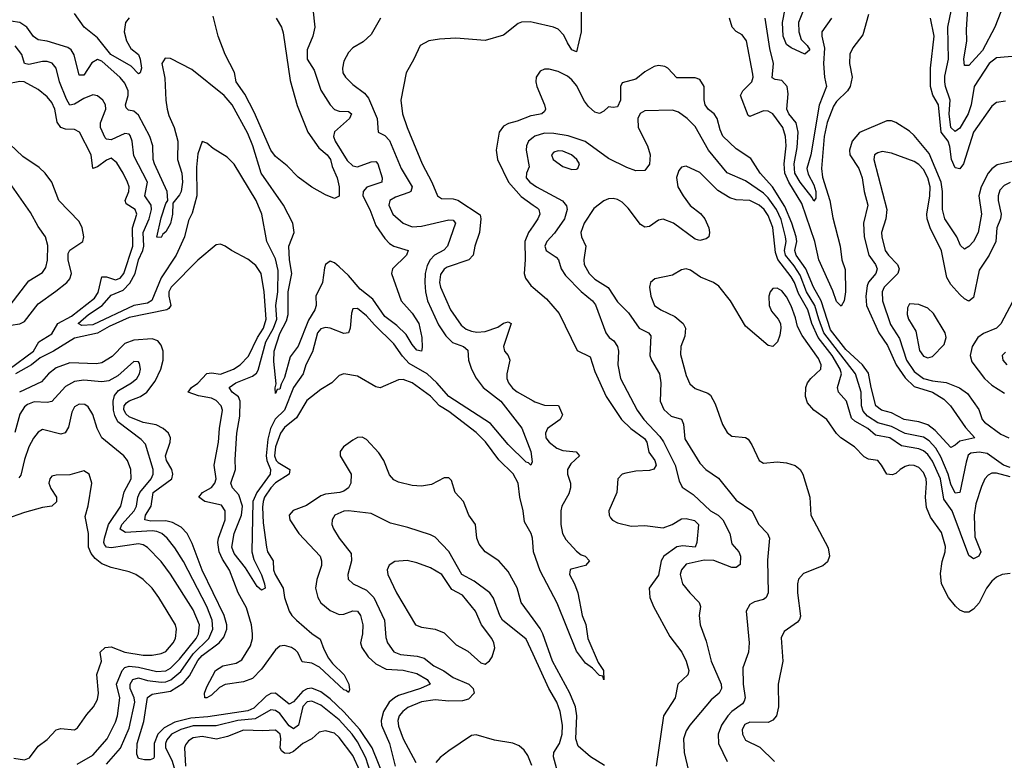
# Model space of a CAD drawing. Header units: inches. Extents: x 1603819 to 1745079, y 385938 to 533966.
# Tile 394 of 561: x 1707750 to 1712065, y 444016 to 447263. Entities that reach past the tile are written whole.
import ezdxf

# ---------------------------------------------------------------- set-up
doc = ezdxf.new("R2010")
doc.units = ezdxf.units.IN
doc.header["$MEASUREMENT"] = 0
doc.layers.add('B7404', color=7, linetype='Continuous')
doc.layers.add('B7414', color=7, linetype='Continuous')

msp = doc.modelspace()

# ---------------------------------------------------------------- linework, layer by layer
at = {"layer": 'B7404', "color": 5}
for points, elevation in [([(1709034.7, 447310), (1709043.7, 447230), (1709034.6, 447190), (1709009.1, 447130), (1709009.5, 447090), (1709040.7, 447040.7), (1709070, 446953.6), (1709110, 446889.2), (1709130, 446869.5), (1709150, 446862.2), (1709190, 446860.2), (1709203.9, 446850), (1709195, 446830), (1709129.7, 446770.3), (1709125.4, 446750), (1709132.5, 446730), (1709185.2, 446645.2), (1709210, 446622.2), (1709230, 446618.2), (1709290, 446639.6), (1709310, 446640.6), (1709318.8, 446630), (1709338.3, 446570), (1709336.9, 446550), (1709271.2, 446528.8), (1709254.7, 446510), (1709252.8, 446490), (1709283.8, 446430), (1709310, 446361), (1709350, 446303.1), (1709370, 446282.1), (1709390, 446269.1), (1709452.4, 446250), (1709444.5, 446230), (1709383.6, 446170), (1709379.6, 446150), (1709421.9, 446030), (1709470, 445976.6), (1709498.4, 445930), (1709512.7, 445870), (1709514, 445826), (1709510.3, 445810), (1709490, 445814), (1709470, 445838), (1709443.1, 445883.1), (1709402.2, 445922.2), (1709350, 445961.8), (1709297.9, 446037.9), (1709241.6, 446081.6), (1709190, 446141.3), (1709150, 446179.6), (1709130, 446196.1), (1709110, 446203.5), (1709090.1, 446189.9), (1709085.2, 446174.8), (1709076.5, 446110), (1709047.8, 446050), (1709049.6, 446010), (1709043.6, 445990), (1709014.9, 445945.1), (1708970, 445830.8), (1708935, 445785), (1708910, 445693.6), (1708895, 445665), (1708890, 445643), (1708878, 445642), (1708870, 445624), (1708868.9, 445648.9), (1708873.6, 445666.4), (1708864, 445764), (1708865.5, 445810), (1708890, 445886.6), (1708918.3, 445941.7), (1708925.9, 445970), (1708926.9, 446070), (1708941.7, 446150), (1708931.8, 446210), (1708928.7, 446270), (1708952.3, 446330), (1708946.7, 446370), (1708906.4, 446450), (1708808.2, 446590), (1708771.5, 446710), (1708750, 446763.2), (1708680.5, 446890), (1708646.3, 446930), (1708504.5, 447044.5), (1708410, 447092.5), (1708386.7, 447093.3), (1708372.2, 447070), (1708386.2, 447006.2), (1708389.5, 446910), (1708396.1, 446870), (1708402.5, 446842.5), (1708426, 446790), (1708442.1, 446730), (1708441.9, 446650), (1708459.8, 446590), (1708462.7, 446550), (1708457, 446510), (1708450, 446494.2), (1708421.4, 446458.6), (1708419, 446410), (1708410, 446369.7), (1708390, 446332.8), (1708377.6, 446322.4), (1708370, 446307.1), (1708350, 446308.7), (1708370, 446394.3), (1708390, 446457), (1708399.2, 446470), (1708395.3, 446510), (1708339.9, 446630), (1708335.1, 446650), (1708332.7, 446710), (1708319.7, 446750), (1708270, 446843.9), (1708250, 446861), (1708226.4, 446866.4), (1708215.8, 446875.8), (1708213.1, 446890), (1708224.9, 446930), (1708225.3, 446950), (1708210, 446984.2), (1708190, 447009.3), (1708110, 447080.1), (1708090, 447087.4), (1708066.3, 447073.7), (1708030, 447019.8), (1708010, 447019.7), (1707988.4, 447108.4), (1707974.5, 447130), (1707960.6, 447140.6), (1707870, 447168.2), (1707830, 447174.7), (1707810, 447188.6), (1707780.6, 447230), (1707750, 447250.9), (1707710, 447256.5)], 340), ([(1708229.5, 447270.5), (1708212.8, 447250), (1708207.9, 447210), (1708217, 447170), (1708236.7, 447136.7), (1708270.1, 447110), (1708277.8, 447090), (1708283.1, 447050), (1708277.3, 447030), (1708270, 447025.6), (1708238.8, 447058.8), (1708149, 447110), (1708090, 447183.5), (1708032.2, 447230), (1707989.8, 447289.8)], 320), ([(1709330.9, 447269.1), (1709290, 447197.6), (1709254.8, 447165.2), (1709210, 447138.7), (1709190, 447119.5), (1709170, 447081.2), (1709164.2, 447050), (1709166.4, 447030), (1709177.8, 447010), (1709210, 446979), (1709260.7, 446940.7), (1709278.1, 446918.1), (1709316.6, 446830), (1709320.4, 446770), (1709350, 446755), (1709370, 446732.8), (1709421.8, 446610), (1709469.6, 446530), (1709463.2, 446510), (1709455.4, 446504.6), (1709396.1, 446483.9), (1709371.6, 446470), (1709366.8, 446450), (1709384.4, 446410), (1709430, 446370.8), (1709470, 446354.2), (1709510, 446357.9), (1709630, 446385.8), (1709650, 446383.2), (1709659.1, 446370), (1709624.7, 446270), (1709608, 446252), (1709567.5, 446230), (1709549.1, 446210), (1709535.2, 446184.8), (1709526.7, 446150), (1709524.7, 446110), (1709527.4, 446070), (1709536.5, 446030), (1709584.5, 445924.5), (1709616.5, 445876.5), (1709646.9, 445846.9), (1709695.3, 445830), (1709713.4, 445813.4), (1709716.4, 445770), (1709730, 445730.3), (1709750, 445691.7), (1709780.2, 445650), (1709858.6, 445590), (1709950, 445472), (1709989.2, 445370), (1709995.9, 445324.1), (1709990, 445309.6), (1709980.1, 445320.1), (1709970, 445323.1), (1709890, 445400.2), (1709812.8, 445492.8), (1709630.4, 445610), (1709578, 445670), (1709535.6, 445710), (1709455.9, 445755.9), (1709427.5, 445787.5), (1709390, 445841.7), (1709304.4, 445924.4), (1709270, 445963.7), (1709230, 445995.8), (1709210, 445994.5), (1709203.4, 445976.6), (1709198.2, 445910), (1709190, 445889.7), (1709170, 445886.5), (1709110.8, 445910.8), (1709090, 445913.2), (1709070, 445906.6), (1709054.7, 445890), (1709033.3, 445806.7), (1709003.9, 445750), (1708992.5, 445710), (1708949.3, 445650.7), (1708910, 445550.8), (1708868.8, 445511.2), (1708849.2, 445470.8), (1708836.9, 445423.1), (1708829.4, 445350), (1708832.2, 445330), (1708848.5, 445290), (1708847.3, 445270), (1708788.7, 445190), (1708771.9, 445150), (1708767.2, 444930), (1708775.6, 444895.6), (1708810, 444828.2), (1708823.1, 444790), (1708824.7, 444770), (1708810, 444761.2), (1708790, 444777), (1708738.8, 444858.8), (1708690, 444922.2), (1708679.6, 444950), (1708689.4, 445009.4), (1708721.8, 445090), (1708726.5, 445130), (1708710, 445179.4), (1708682.5, 445210), (1708675.3, 445230), (1708695.8, 445290), (1708693.7, 445333.7), (1708701.1, 445450), (1708715, 445525), (1708716.3, 445590), (1708708.9, 445608.9), (1708680.3, 445630), (1708668, 445650), (1708696.2, 445670), (1708770, 445699.4), (1708787, 445713), (1708794.3, 445725.7), (1708828.4, 445850), (1708861.2, 445910), (1708876, 445950), (1708872.5, 446010), (1708881.1, 446070), (1708882.6, 446162.6), (1708870, 446214.6), (1708833.1, 446290), (1708810.6, 446410), (1708785.4, 446470), (1708690, 446628.7), (1708659.4, 446659.4), (1708597.4, 446697.4), (1708570, 446721.2), (1708550, 446728.7), (1708530, 446674), (1708524.6, 446615.4), (1708526.1, 446490), (1708505, 446415), (1708490, 446382), (1708472.2, 446310), (1708435.5, 446230), (1708369.2, 446130.8), (1708328.9, 446031.1), (1708310, 446019.7), (1708250, 446009.2), (1708070, 445924.8), (1708021.5, 445921.5), (1708005.6, 445930), (1708050.8, 445970), (1708110.4, 446009.6), (1708150, 446055), (1708202.7, 446077.3), (1708233, 446107), (1708255.4, 446150), (1708270.7, 446210), (1708288.9, 446251.1), (1708293.1, 446270), (1708290.5, 446330), (1708317.5, 446390), (1708327.9, 446430), (1708325.2, 446450), (1708298.6, 446490), (1708309.5, 446550), (1708250, 446666.4), (1708242, 446730), (1708234.2, 446754.2), (1708230, 446760.2), (1708210, 446763.6), (1708150, 446736.4), (1708130, 446738.8), (1708124.1, 446744.1), (1708104.1, 446790), (1708104.4, 446810), (1708126.6, 446870), (1708125, 446890), (1708114.2, 446910), (1708090, 446928.9), (1708070, 446933), (1708030, 446917.8), (1707990, 446892.7), (1707970, 446887.8), (1707954, 446914), (1707923.4, 446990), (1707909.9, 447049.9), (1707891.8, 447071.8), (1707870, 447079.7), (1707850, 447079.9), (1707790, 447066.5), (1707770.5, 447070.5), (1707758.3, 447110), (1707730, 447148.4)], 360), ([(1708874.2, 447270), (1708896.3, 447230), (1708904.7, 447204.7), (1708935.3, 446995.3), (1708966, 446886), (1709013, 446770), (1709060.1, 446700.1), (1709097.8, 446670), (1709112.1, 446650), (1709118.4, 446618.4), (1709140.7, 446570), (1709150.2, 446530), (1709150, 446489), (1709130, 446479.3), (1709090, 446495.1), (1709030, 446528), (1708970, 446571.6), (1708921.4, 446621.4), (1708870, 446663.1), (1708850, 446690.9), (1708777.6, 446857.6), (1708736.4, 446936.4), (1708697.9, 446990), (1708690.9, 447030.9), (1708649.9, 447110), (1708620.1, 447190), (1708597.4, 447277.4)], 320), ([(1710000, 447249.9), (1709987.3, 447252.7), (1709948.3, 447251.7), (1709933.7, 447246.3), (1709870, 447194.8), (1709790, 447171.5), (1709661.5, 447181.5), (1709590, 447177.8), (1709542.8, 447170), (1709504.6, 447150), (1709477.1, 447090), (1709442.7, 447030), (1709420.2, 446910), (1709427.7, 446850), (1709447.5, 446790), (1709514.1, 446630), (1709556.1, 446550), (1709580.7, 446490), (1709598, 446478), (1709650, 446477), (1709670, 446471.4), (1709767.2, 446407.2), (1709770.8, 446390), (1709765.3, 446330), (1709743.9, 446270), (1709737.1, 446230), (1709718, 446210), (1709622.8, 446177.2), (1709610, 446169.4), (1709594, 446146), (1709589.1, 446110), (1709593.5, 446090), (1709637.6, 445990), (1709683.7, 445923.7), (1709706.1, 445906.1), (1709730, 445896.6), (1709752.8, 445892.8), (1709790, 445895.5), (1709844.9, 445915.1), (1709870, 445931.6), (1709890, 445938.6), (1709904, 445930), (1709870.2, 445830), (1709874.7, 445810), (1709890.2, 445790), (1709898, 445770), (1709884.9, 445710), (1709885.1, 445690), (1709891.8, 445670), (1709910, 445647.3), (1709930, 445631.3), (1710000, 445591.9)], 380), ([(1707703.7, 445730), (1707810.5, 445809.5), (1707833.1, 445850), (1707890, 445884.9), (1707917.1, 445930), (1707976.6, 445963.4), (1708077.7, 446042.3), (1708093.1, 446066.9), (1708110, 446134.6), (1708130, 446135.8), (1708170, 446121.9), (1708190, 446129.7), (1708205.6, 446150), (1708245.6, 446270), (1708244, 446350), (1708262.6, 446410), (1708255.5, 446430), (1708215.5, 446455.5), (1708211.4, 446470), (1708227.9, 446510), (1708228.9, 446530), (1708221.4, 446550), (1708203.2, 446590), (1708175.2, 446635.2), (1708150, 446655.2), (1708130, 446647), (1708090, 446617.4), (1708069.5, 446609.5), (1708062.5, 446670), (1708011.9, 446770), (1707990, 446781.2), (1707950, 446782.5), (1707929.9, 446790), (1707913.7, 446813.7), (1707902.9, 446870), (1707890, 446899.4), (1707870, 446923.9), (1707830, 446956.8), (1707769.3, 446990), (1707750, 446991.8), (1707690, 446979.3)], 380), ([(1710000, 446842.5), (1709990, 446840.5), (1709930, 446817.3), (1709892.2, 446807.8), (1709870, 446795.6), (1709851.3, 446770), (1709837.3, 446690), (1709844.1, 446650), (1709892.3, 446550), (1709947, 446487), (1710000, 446449.6)], 420), ([(1707710, 445923.3), (1707750.2, 445929.8), (1707770, 445940.1), (1707830, 446016.8), (1707908.3, 446071.7), (1707956.3, 446110), (1707970, 446126.3), (1707977.1, 446150), (1707962.2, 446210), (1707962.7, 446237.3), (1707970, 446251.5), (1708025.8, 446290), (1708031.3, 446310), (1708023.7, 446350), (1708010, 446378.3), (1707921.1, 446470), (1707890.6, 446550), (1707861.1, 446590), (1707834.3, 446614.3), (1707763, 446663), (1707618.4, 446798.4)], 420), ([(1710000, 446746.3), (1709979.5, 446730), (1709970.6, 446710), (1709969.6, 446690), (1709981.8, 446618.2), (1709970.2, 446590), (1709968.7, 446570), (1709985.8, 446550), (1710000, 446540.3)], 440), ([(1707708.3, 446011.7), (1707790, 446117.7), (1707850, 446154.4), (1707863.9, 446176.1), (1707871.4, 446208.6), (1707873.1, 446273.1), (1707862.6, 446310), (1707830, 446355.3), (1707796.8, 446416.8), (1707714.4, 446534.4)], 440), ([(1710000, 446359.2), (1709980.1, 446330), (1709963.8, 446290), (1709965.5, 446210), (1709960.9, 446150), (1709966.2, 446130), (1709990, 446096.9), (1710000, 446088.3)], 420), ([(1710000, 444951.9), (1709997.2, 444990), (1709991.7, 445010), (1709961.7, 445061.7), (1709956.2, 445110), (1709941.2, 445170), (1709934.6, 445230), (1709912.1, 445272.1), (1709850, 445333.1), (1709791.7, 445411.7), (1709750, 445453.2), (1709630, 445544.6), (1709589.7, 445569.7), (1709550, 445612.5), (1709470, 445670.5), (1709430, 445685.2), (1709410, 445683.7), (1709330, 445649), (1709310, 445652.7), (1709230, 445700.2), (1709170.2, 445709.8), (1709150, 445703), (1709118, 445670), (1709070, 445640.7), (1709007.3, 445592.7), (1708963.2, 445516.8), (1708910, 445475.3), (1708892.9, 445450), (1708871.3, 445390), (1708866.8, 445350), (1708873.2, 445330), (1708881.9, 445321.9), (1708933.1, 445290), (1708930.1, 445270), (1708870, 445231.7), (1708850, 445209.6), (1708822.9, 445170), (1708816, 445150), (1708814.4, 445125.6), (1708816.6, 445056.6), (1708830.6, 444950), (1708836.2, 444930), (1708860.5, 444890), (1708861.9, 444850), (1708868.6, 444830), (1708904.5, 444770), (1708910.4, 444730), (1708931.2, 444670), (1708941.9, 444650), (1708963, 444630), (1709030, 444571.7), (1709066.9, 444546.9), (1709082.9, 444502.9), (1709103.6, 444463.6), (1709120.6, 444440.6), (1709171.4, 444390), (1709191.4, 444350), (1709195.5, 444324.5), (1709190, 444312.2), (1709181.1, 444321.1), (1709170, 444324.1), (1709063.4, 444423.4), (1709030, 444441.8), (1708988, 444448), (1708968.5, 444488.5), (1708958.8, 444498.8), (1708941.1, 444510), (1708910, 444518.7), (1708890, 444515.8), (1708870, 444499.6), (1708810, 444414.5), (1708770, 444374.3), (1708730, 444359.4), (1708650, 444347.9), (1708624.7, 444335.3), (1708590, 444301.1), (1708570, 444289.2), (1708561.2, 444290), (1708560.2, 444310), (1708570, 444338.4), (1708608.2, 444410), (1708639.8, 444430), (1708697.9, 444442.1), (1708723.3, 444456.7), (1708761.8, 444518.2), (1708770, 444550), (1708770, 444570), (1708764.9, 444610), (1708743.8, 444683.8), (1708707.2, 444750), (1708669.5, 444849.5), (1708637.9, 444897.9), (1708623.5, 444930), (1708617.9, 444970), (1708620.4, 444990), (1708649.9, 445070), (1708649.9, 445110), (1708633.5, 445133.5), (1708561.6, 445150), (1708534.6, 445170), (1708550.7, 445190), (1708590, 445211.4), (1708604.7, 445230), (1708610.6, 445250), (1708601.8, 445310), (1708620.6, 445410), (1708625.2, 445470), (1708638.8, 445550), (1708632.2, 445570), (1708610, 445593.7), (1708590, 445603.4), (1708533.5, 445613.5), (1708488.6, 445630), (1708502.4, 445650), (1708530, 445669.6), (1708570, 445711.3), (1708590, 445714.4), (1708630, 445708.8), (1708687.2, 445730), (1708715.5, 445750), (1708751.9, 445788.1), (1708792, 445870), (1708818.2, 445910), (1708830.5, 445950), (1708821.4, 446070), (1708808, 446150), (1708784.6, 446184.6), (1708750, 446213.1), (1708678.3, 446250), (1708650, 446269.8), (1708630, 446278), (1708610, 446275.1), (1708530, 446208.6), (1708413.4, 446090), (1708403.8, 446070), (1708402.8, 446050), (1708411.4, 446010), (1708403.7, 445996.3), (1708394, 445990), (1708230, 445956.5), (1708142.2, 445917.8), (1708090, 445887.6), (1707990, 445866.5), (1707898.1, 445810), (1707840, 445780), (1707800.8, 445750), (1707731.3, 445710)], 380), ([(1709350, 443933.5), (1709294, 444070), (1709240.6, 444150), (1709170, 444228.7), (1709110, 444285.5), (1709070, 444315.6), (1709030, 444332), (1709010, 444329.2), (1708990, 444318.4), (1708950, 444272.3), (1708930, 444262), (1708870, 444309.9), (1708850, 444309.2), (1708830, 444297.4), (1708776.3, 444243.7), (1708750, 444232.1), (1708573.8, 444206.2), (1708499.3, 444200.7), (1708430, 444182.9), (1708382.4, 444157.6), (1708355.4, 444130), (1708338.3, 444090), (1708339.5, 444030), (1708336.2, 444023.8), (1708322, 444018), (1708297, 444017), (1708270, 444023.7), (1708262.7, 444042.7), (1708263.7, 444090), (1708293.7, 444186.3), (1708310, 444291.1), (1708330, 444306.1), (1708410, 444318.2), (1708466.2, 444353.8), (1708493.5, 444386.5), (1708530, 444452.7), (1708550, 444475.3), (1708623.2, 444530), (1708644.7, 444555.3), (1708657.8, 444590), (1708657.6, 444610), (1708645.8, 444650), (1708549.8, 444849.8), (1708505.9, 444965.9), (1708482.9, 445010), (1708457.4, 445037.4), (1708418.9, 445058.9), (1708390, 445065.3), (1708323.7, 445063.7), (1708298.4, 445070), (1708300.5, 445090), (1708326.2, 445130), (1708334.6, 445190), (1708416.2, 445250), (1708421, 445270), (1708415.8, 445290), (1708393.6, 445330), (1708388.3, 445350), (1708409.4, 445410), (1708409.9, 445430), (1708401.5, 445450), (1708378.9, 445470), (1708347, 445487), (1708290, 445496.1), (1708230, 445522), (1708214.5, 445534.5), (1708206.1, 445553.9), (1708207.8, 445570), (1708217.7, 445582.3), (1708230, 445591.8), (1708278.9, 445610), (1708307.4, 445630), (1708342.7, 445677.3), (1708368.6, 445730), (1708378.9, 445770), (1708378.8, 445810), (1708370, 445836.1), (1708354.3, 445854.3), (1708330, 445864.1), (1708250, 445857.3), (1708210, 445842.3), (1708154.4, 445785.6), (1708110, 445758.4), (1708086, 445754), (1707970, 445758.2), (1707910, 445735.9), (1707875.1, 445710), (1707845.8, 445674.2), (1707748.1, 445630)], 420), ([(1708130, 443998), (1708191, 444069), (1708230, 444155.9), (1708253.8, 444270), (1708251, 444290), (1708233.5, 444330), (1708234.1, 444350), (1708245.3, 444370), (1708270, 444377.6), (1708310, 444365.3), (1708370, 444358.6), (1708390, 444359.6), (1708411.7, 444368.3), (1708455.2, 444404.8), (1708510, 444482.6), (1708579.1, 444550), (1708596.6, 444590), (1708593.7, 444630), (1708570, 444690.5), (1708467.1, 444887.1), (1708430, 444947), (1708396, 444990), (1708373.1, 445010), (1708350, 445018.9), (1708330, 445021.8), (1708213.8, 445013.8), (1708189.6, 445029.6), (1708197.3, 445050), (1708250.9, 445110), (1708261.4, 445130), (1708266.9, 445170), (1708275.7, 445190), (1708325.8, 445250), (1708335.2, 445270), (1708334.8, 445290), (1708301.2, 445401.2), (1708281.9, 445421.9), (1708180.1, 445500.1), (1708166.7, 445526.7), (1708161.4, 445550), (1708159.2, 445590), (1708165.1, 445614.9), (1708182.4, 445637.6), (1708240.3, 445670), (1708262.6, 445690), (1708274.1, 445710), (1708278.4, 445730), (1708274.7, 445754.7), (1708270, 445762), (1708250, 445763.5), (1708179.1, 445700.9), (1708140.2, 445679.8), (1708110, 445674.9), (1708030, 445681.7), (1707990, 445676), (1707950, 445654.2), (1707890, 445588.7), (1707870, 445584.3), (1707813.3, 445586.7), (1707784.4, 445575.6), (1707770, 445564.7), (1707750, 445533.6), (1707727.7, 445452.3)], 440), ([(1708001.4, 443998.6), (1708070, 444037.6), (1708132.9, 444110), (1708170, 444182.4), (1708178.2, 444210), (1708188.7, 444290), (1708173.3, 444350), (1708199.2, 444410), (1708210, 444421.8), (1708230, 444427.7), (1708270, 444424), (1708350, 444404.4), (1708390, 444408.3), (1708410, 444419.3), (1708450, 444459), (1708522.5, 444550), (1708533.9, 444570), (1708537.7, 444610), (1708510, 444675.2), (1708410, 444832.3), (1708370, 444886.8), (1708310, 444949.2), (1708290, 444960.4), (1708270, 444964), (1708150, 444947.6), (1708130, 444949.6), (1708121.3, 444961.3), (1708117.7, 444970), (1708121.3, 444990), (1708139.2, 445050), (1708192.3, 445130), (1708207.7, 445192.3), (1708237.5, 445250), (1708237.2, 445290), (1708222.2, 445330), (1708205.7, 445350), (1708109.3, 445430), (1708088.7, 445470), (1708070, 445531.1), (1708050, 445565.3), (1708034.9, 445574.9), (1708010, 445576.5), (1707990, 445565.3), (1707978.2, 445541.8), (1707963.7, 445476.3), (1707948.2, 445451.8), (1707930, 445445.6), (1707850, 445465.3), (1707830, 445454.2), (1707810, 445428.6), (1707790, 445389.8), (1707770, 445334), (1707754.3, 445265.7), (1707746.3, 445253.7)], 460), ([(1710000, 444635.6), (1709947.7, 444707.7), (1709930, 444771.9), (1709890, 444843.7), (1709850, 444889.8), (1709790, 444929.8), (1709763, 444963), (1709753.2, 444990), (1709746.6, 445050), (1709718.2, 445090), (1709694, 445150), (1709658.5, 445190), (1709642.3, 445242.3), (1709630, 445254), (1709610, 445254.2), (1709554.5, 445225.5), (1709510, 445217.8), (1709470, 445220.7), (1709410, 445235.6), (1709390, 445245.1), (1709370, 445266.9), (1709345.6, 445330), (1709323.7, 445363.7), (1709270, 445422.8), (1709250, 445432.4), (1709230, 445430.6), (1709210, 445419.8), (1709169, 445390), (1709154.4, 445370), (1709154, 445350), (1709203, 445270), (1709201.2, 445230), (1709190.1, 445209.9), (1709170, 445195.6), (1709152.2, 445190), (1709090, 445181.8), (1709070, 445174.7), (1709006.7, 445133.3), (1708948.6, 445111.4), (1708931, 445090), (1708934, 445070), (1708972.4, 445010), (1709066.1, 444910), (1709072.2, 444890), (1709072.2, 444870), (1709051.7, 444808.3), (1709046.7, 444770), (1709056.5, 444730), (1709070, 444705.8), (1709110, 444673), (1709150, 444655.5), (1709170, 444655.9), (1709210, 444670.6), (1709230, 444669.4), (1709242.9, 444650), (1709253, 444610), (1709252.4, 444570), (1709242.9, 444530), (1709249.5, 444510), (1709276.8, 444470), (1709310, 444438.7), (1709355.6, 444415.6), (1709430, 444410.4), (1709490, 444396.6), (1709535.1, 444370), (1709549.2, 444350), (1709506.7, 444330), (1709410, 444299.3), (1709392.5, 444290), (1709368.9, 444270), (1709343.4, 444230), (1709333.2, 444190), (1709335.8, 444170), (1709369.8, 444090), (1709395.6, 443990)], 420), ([(1707724.5, 444024.5), (1707770, 444017.9), (1707793.1, 444026.9), (1707830, 444077.4), (1707870, 444106.3), (1707910, 444148.7), (1707930, 444155.3), (1707990, 444148.9), (1708002.7, 444157.3), (1708043.5, 444216.5), (1708072.8, 444250), (1708090, 444282.4), (1708095.6, 444310), (1708087.9, 444392.1), (1708108.5, 444450), (1708102.7, 444490), (1708123.6, 444510), (1708150, 444513.8), (1708210.4, 444489.6), (1708290, 444476.1), (1708330, 444476.3), (1708370, 444483.2), (1708390, 444493.1), (1708422.2, 444530), (1708432.5, 444550), (1708436.1, 444590), (1708431.7, 444610), (1708359.3, 444730), (1708329.8, 444770), (1708290, 444808.7), (1708258.9, 444830), (1708230, 444841.8), (1708150, 444861), (1708110, 444876.8), (1708080.8, 444900.8), (1708062.9, 444922.9), (1708051.2, 444950), (1708050.5, 445010.5), (1708036.1, 445083.9), (1708050, 445132), (1708065.1, 445230), (1708054.5, 445270), (1708030, 445284.5), (1707970, 445267), (1707910, 445266), (1707890, 445261.2), (1707882, 445250), (1707878, 445230), (1707886.6, 445206.6), (1707911.3, 445170), (1707910.7, 445149.3), (1707890, 445129.3), (1707850, 445123.7), (1707770, 445101.4), (1707687.3, 445072.7)], 480), ([(1710000, 444480.7), (1709970, 444546.6), (1709866.2, 444630), (1709853.3, 444650), (1709826, 444726), (1709810, 444749.8), (1709741.1, 444801.1), (1709687.5, 444830), (1709630.4, 444930.4), (1709570, 444993.3), (1709550, 445003.8), (1709450, 445036.5), (1709375.1, 445055.1), (1709290, 445098), (1709190, 445109.3), (1709170, 445107.5), (1709131.3, 445090), (1709119.4, 445070), (1709117.8, 445050), (1709125.5, 445030), (1709150.2, 444990), (1709202.7, 444922.7), (1709204.2, 444890), (1709188.3, 444830), (1709189.2, 444809.2), (1709211.8, 444790), (1709270, 444761.9), (1709301.7, 444730), (1709349, 444630), (1709354, 444554), (1709361.4, 444530), (1709390, 444491.6), (1709418.8, 444478.8), (1709491.7, 444471.7), (1709522.9, 444462.9), (1709564.3, 444430), (1709608.4, 444408.4), (1709650, 444379.2), (1709718.4, 444350), (1709736.6, 444330), (1709741.3, 444310), (1709715.9, 444284.1), (1709690, 444276.7), (1709630, 444275.4), (1709570, 444280.4), (1709510, 444271.7), (1709450, 444246.6), (1709428.1, 444230), (1709412.1, 444210), (1709407.1, 444190), (1709410, 444165.7), (1709430.1, 444110), (1709485.6, 444005.6)], 440), ([(1709297.1, 443930), (1709265.9, 444025.9), (1709230, 444096.2), (1709207, 444130), (1709150, 444192.8), (1709070, 444257.6), (1709030, 444275.3), (1709010, 444272.6), (1708990, 444252.2), (1708972, 444170), (1708950, 444154.2), (1708930, 444167), (1708890, 444221.5), (1708870, 444234.7), (1708850, 444236.2), (1708782.2, 444197.8), (1708706.2, 444190), (1708610, 444166.4), (1708510, 444166.2), (1708456.4, 444150), (1708415.2, 444130), (1708394.1, 444105.9), (1708387.9, 444090), (1708389, 444070), (1708416.4, 444016.4), (1708439.3, 443939.3)], 440), ([(1709239.6, 443970), (1709210, 444036.6), (1709150, 444116.1), (1709130, 444134), (1709090, 444145.3), (1709061.5, 444138.5), (1709030.1, 444109.9), (1708990, 444089.1), (1708950, 444053.8), (1708930, 444045), (1708910, 444046.6), (1708897.2, 444057.2), (1708890.8, 444070), (1708894.2, 444110), (1708891.4, 444130), (1708870, 444147.3), (1708815.3, 444144.7), (1708730, 444148.5), (1708660.5, 444119.5), (1708611.7, 444108.3), (1708550, 444120.4), (1708510, 444114.5), (1708490, 444101.5), (1708476.1, 444083.9), (1708472.5, 444070), (1708475.9, 443990)], 460), ([(1709993.5, 443993.5), (1709976.9, 444036.9), (1709960.6, 444060.6), (1709939, 444079), (1709910.9, 444090.9), (1709830, 444103.8), (1709750, 444127.1), (1709730, 444125.1), (1709630, 444057.3), (1709592.4, 444027.6), (1709573.9, 444006.1)], 460)]:
    msp.add_lwpolyline(points, dxfattribs=dict(at, elevation=elevation))
at = {"layer": 'B7404', "color": 5, "elevation": 460}
msp.add_lwpolyline([(1709448, 444892), (1709393.2, 444886.8), (1709368.9, 444871.1), (1709359.7, 444850), (1709362.7, 444830), (1709400.8, 444750), (1709484.9, 444610), (1709510, 444599.8), (1709570.6, 444590), (1709610, 444573.8), (1709662.3, 444522.3), (1709713.7, 444493.7), (1709770, 444443.2), (1709790, 444436.5), (1709808.8, 444451.2), (1709820.4, 444470), (1709831.8, 444508.2), (1709827.8, 444530), (1709818.6, 444550), (1709773, 444610), (1709746.8, 444670), (1709690, 444739.5), (1709644.2, 444764.2), (1709599.3, 444830), (1709550, 444859), (1709490, 444881.7)], close=True, dxfattribs=at)
at = {"layer": 'B7414', "color": 5}
for points, elevation in [([(1711195.2, 447330), (1711162.9, 447250), (1711163.8, 447210), (1711175.2, 447175.2), (1711200.3, 447150), (1711212.1, 447130), (1711190, 447111.5), (1711130, 447139.8), (1711110, 447153.8), (1711096.2, 447190), (1711093.1, 447250), (1711104.2, 447310)], 340), ([(1710210.1, 447310), (1710210.1, 447210), (1710190, 447121.5), (1710170, 447129.9), (1710150, 447160.5), (1710134.8, 447194.8), (1710110, 447220.8), (1710089.7, 447230.3), (1710000, 447249.9)], 380), ([(1711470, 447285.2), (1711444.2, 447195.8), (1711400.8, 447139.2), (1711388.5, 447111.5), (1711386.7, 447070), (1711397.8, 447010), (1711389, 446970), (1711377, 446950), (1711330, 446904.3), (1711316, 446884), (1711288.4, 446811.6), (1711275, 446750), (1711263.5, 446610), (1711267.7, 446572.3), (1711300.3, 446470), (1711313.5, 446393.5), (1711346.2, 446270), (1711352.3, 446210), (1711366.9, 446166.9), (1711369.4, 446070), (1711362.3, 446030), (1711350, 446006), (1711330, 446026.9), (1711313.8, 446073.8), (1711251.3, 446210), (1711234.3, 446290), (1711177, 446457), (1711120.6, 446550), (1711103.6, 446590), (1711099.5, 446630), (1711109.3, 446710), (1711106.3, 446750), (1711093.7, 446790), (1711050, 446850.5), (1711030, 446861.7), (1711010, 446862.6), (1710950, 446838), (1710942.5, 446842.5), (1710909, 446930), (1710918.3, 446950), (1710958.5, 446990), (1710964.4, 447010), (1710963.2, 447023.2), (1710934.5, 447170), (1710915.6, 447195.6), (1710890, 447210.8), (1710872.5, 447230), (1710859.8, 447270)], 380), ([(1712150, 447105.7), (1712030, 447095.2), (1711998.5, 447070), (1711933.3, 446970), (1711920.2, 446890), (1711907.2, 446850), (1711870, 446787.5), (1711850, 446771.7), (1711829.9, 446790), (1711823.5, 446850), (1711828, 446910), (1711806.7, 446970), (1711803.9, 446990), (1711804.3, 447015.7), (1711820.1, 447090), (1711817.4, 447230), (1711833.2, 447306.8)], 360), ([(1712050, 447296.4), (1712023.4, 447230), (1711970, 447127.6), (1711910, 447061.4), (1711890, 447062.4), (1711887.3, 447090), (1711901.3, 447170), (1711899, 447219), (1711904.7, 447310)], 340), ([(1711307.6, 447270), (1711265, 447210), (1711264.9, 447190), (1711277.1, 447137.1), (1711272.4, 447070), (1711277.5, 447010), (1711286.2, 446970), (1711252.8, 446887.2), (1711217.4, 446670), (1711199.5, 446610), (1711204.9, 446584.9), (1711230, 446538.3), (1711238.2, 446510), (1711239.2, 446480.8), (1711230, 446466.3), (1711223.4, 446483.4), (1711169.9, 446550), (1711146.4, 446590), (1711143.5, 446630), (1711157, 446703), (1711161.6, 446770), (1711152.5, 446810), (1711120.9, 446850), (1711111.8, 446870), (1711117.1, 446937.1), (1711113.2, 446970), (1711090, 446995.7), (1711060, 447000), (1711047.2, 447007.2), (1711053.3, 447070), (1711036.8, 447136.8), (1711016.9, 447270)], 360), ([(1712070, 446906), (1712030, 446899.3), (1712010, 446882.8), (1711930, 446769.1), (1711885.4, 446630), (1711870, 446609.4), (1711850, 446613), (1711834.1, 446650), (1711826.6, 446706.6), (1711818.3, 446730), (1711788.7, 446770), (1711775.9, 446890), (1711751.7, 446931.7), (1711741.9, 446970), (1711741.6, 447050), (1711756.8, 447190), (1711741.2, 447270)], 380), ([(1712150, 446652.5), (1712034.3, 446625.7), (1712010.7, 446609.3), (1711994.5, 446590), (1711962.9, 446530), (1711953.9, 446490), (1711965.3, 446410), (1711950.7, 446330), (1711930, 446290.6), (1711910, 446268.5), (1711890, 446256.8), (1711873.3, 446273.3), (1711857.1, 446310), (1711804.5, 446390), (1711794.7, 446430), (1711793.5, 446510), (1711787.6, 446550), (1711735.5, 446675.5), (1711670, 446755.2), (1711650, 446773.3), (1711590, 446812.3), (1711570, 446819.1), (1711550, 446819), (1711430, 446767.9), (1711398.8, 446730), (1711385.7, 446690), (1711388, 446670), (1711427.6, 446610), (1711441.5, 446570), (1711450.1, 446510), (1711466.2, 446450), (1711448, 446370), (1711450.1, 446310), (1711470.7, 446230.7), (1711500.5, 446190), (1711507.2, 446170), (1711501.2, 446150), (1711470, 446111.7), (1711464.5, 446095.5), (1711458, 446050), (1711460.4, 446010), (1711515.3, 445890), (1711553.5, 445833.5), (1711591.1, 445750), (1711630, 445691.9), (1711670, 445654.9), (1711750.7, 445630), (1711799.5, 445599.5), (1711828.9, 445570), (1711895.1, 445475.1), (1711935.9, 445430), (1711870, 445415), (1711850, 445397.3), (1711830, 445387.2), (1711761.2, 445461.2), (1711730, 445485.9), (1711690, 445499.9), (1711626.6, 445510), (1711570, 445538.8), (1711526.2, 445550), (1711502.2, 445570), (1711480.7, 445650), (1711470, 445713.1), (1711443.2, 445750), (1711370, 445816), (1711303, 445903), (1711262.7, 446030), (1711227.9, 446090), (1711194.9, 446170), (1711153.1, 446230), (1711147.4, 446250), (1711155.6, 446290), (1711152.2, 446310), (1711133.8, 446370), (1711103.6, 446443.6), (1711049.3, 446529.3), (1710995.2, 446590), (1710953.8, 446653.8), (1710890, 446696.5), (1710831.9, 446751.9), (1710819, 446779), (1710806.2, 446830), (1710793.9, 446850), (1710769, 446869), (1710753.9, 446890), (1710748.9, 446911.1), (1710749, 446969), (1710730, 447000.5), (1710710, 447008.3), (1710630, 447007.2), (1710590.6, 447050.6), (1710577.7, 447057.7), (1710550, 447062.4), (1710530, 447057.6), (1710490, 447034), (1710450, 447001.2), (1710390, 446986), (1710382.7, 446970), (1710382.4, 446910), (1710370, 446881.1), (1710350, 446877.2), (1710330, 446881.1), (1710310, 446861), (1710290, 446850.8), (1710270, 446857.3), (1710242.7, 446882.7), (1710225.4, 446905.4), (1710190, 446974.6), (1710170, 446998.8), (1710150, 447014.4), (1710110, 447034.8), (1710070, 447045.9), (1710050, 447045.9), (1710030, 447037.3), (1710012.6, 447010), (1710011.6, 446990), (1710016, 446970), (1710050.2, 446889.8), (1710054.2, 446870), (1710050, 446859.6), (1710038, 446850), (1710000, 446842.5)], 420), ([(1712090, 445299.4), (1712061.2, 445310), (1711990, 445360.2), (1711954, 445366), (1711918.3, 445361.7), (1711907, 445353), (1711897, 445323), (1711870.4, 445189.6), (1711850, 445186.9), (1711830, 445226), (1711818.4, 445270), (1711786.3, 445346.2), (1711764.2, 445384.2), (1711736, 445416), (1711710, 445431.7), (1711630, 445449.1), (1711570, 445479.8), (1711510, 445495), (1711465, 445525), (1711445.9, 445545.9), (1711439.6, 445570), (1711437, 445630), (1711412.8, 445710), (1711274.4, 445890), (1711251.3, 445950), (1711235.1, 446010), (1711197.5, 446070), (1711170, 446143), (1711144, 446184), (1711105.4, 446230), (1711102.1, 446250), (1711109.5, 446290), (1711106, 446310), (1711087.3, 446387.3), (1711067, 446430), (1711030, 446482.3), (1711010, 446502.6), (1710930, 446556.1), (1710850, 446590.5), (1710768.2, 446690), (1710710, 446794.6), (1710674.8, 446830), (1710637, 446857), (1710610, 446866), (1710490, 446863.4), (1710468.5, 446851.5), (1710458.6, 446830), (1710459.9, 446790), (1710501.2, 446710), (1710512.9, 446670), (1710510, 446629.4), (1710490, 446600.9), (1710450, 446600.7), (1710410, 446615.1), (1710330, 446654.1), (1710228.2, 446728.2), (1710154, 446754), (1710090, 446764.3), (1710050, 446764.7), (1710007.6, 446752.4), (1710000, 446746.3)], 440), ([(1712090, 446548.5), (1712063.7, 446536.3), (1712045.3, 446514.7), (1712037.7, 446490), (1712037.4, 446470), (1712050.9, 446410), (1712048.2, 446390), (1712032.8, 446350), (1712027.2, 446290), (1711997.8, 446230), (1711955.4, 446164.6), (1711930, 446044.5), (1711910, 446028.5), (1711890, 446038.5), (1711870, 446057.2), (1711830, 446102.3), (1711812.4, 446132.4), (1711790, 446249.7), (1711739.9, 446350), (1711726.1, 446390), (1711724.9, 446410), (1711738.8, 446490), (1711739.7, 446530), (1711729.1, 446570), (1711710, 446605.7), (1711690, 446628.2), (1711670, 446640.7), (1711570, 446677.2), (1711530, 446684.2), (1711510, 446679.4), (1711496.5, 446670), (1711492.4, 446650), (1711550.1, 446430), (1711545, 446390), (1711526.8, 446330), (1711527.7, 446310), (1711543.4, 446250), (1711556.6, 446230), (1711596.6, 446190), (1711604.7, 446170), (1711598.5, 446150), (1711538.7, 446090), (1711529.3, 446070), (1711531.3, 446030), (1711566.6, 445926.6), (1711604.8, 445864.8), (1711636.8, 445770), (1711670, 445720.7), (1711710, 445689.8), (1711750, 445678.9), (1711810, 445672.5), (1711868.3, 445648.3), (1711903.4, 445623.4), (1711953.9, 445553.9), (1711968, 445510), (1711977.9, 445497.9), (1712050, 445445.4), (1712085.2, 445430)], 440), ([(1712090, 445258), (1712030, 445274.6), (1712010, 445274.5), (1711994.2, 445265.8), (1711980.2, 445250), (1711964.2, 445215.8), (1711940.3, 445139.7), (1711932.3, 445090), (1711935.7, 444995.7), (1711962.1, 444930), (1711953, 444910), (1711930, 444898.4), (1711910, 444912.9), (1711835.8, 445110), (1711800.3, 445160.3), (1711785.6, 445250), (1711750, 445327.7), (1711730, 445356.6), (1711710, 445373), (1711690, 445381.3), (1711613.8, 445393.8), (1711562.8, 445430), (1711500.4, 445440.4), (1711467, 445470), (1711410, 445501.8), (1711395.8, 445515.8), (1711373.3, 445590), (1711337.8, 445630), (1711334.1, 445650), (1711350.6, 445709.4), (1711346.1, 445730), (1711310.4, 445790), (1711249.5, 445869.5), (1711221.3, 445930), (1711204.4, 445990), (1711162.4, 446062.4), (1711144.8, 446110), (1711130, 446135.9), (1711071.8, 446211.8), (1711062.4, 446242.4), (1711050, 446351.6), (1711030, 446403.6), (1711011.9, 446430), (1710990, 446449.9), (1710950, 446469.5), (1710890, 446473.4), (1710861.7, 446481.7), (1710810, 446513.4), (1710730, 446592.2), (1710670, 446619.8), (1710650, 446616.3), (1710638.9, 446601.1), (1710628.8, 446571.2), (1710634.3, 446530), (1710656.9, 446490), (1710688.3, 446448.3), (1710733, 446413), (1710752.6, 446390), (1710770.1, 446350), (1710772.9, 446330), (1710769.2, 446310.8), (1710758.3, 446301.7), (1710730, 446294.6), (1710710, 446299.8), (1710615.5, 446370), (1710570, 446387.8), (1710550, 446384), (1710510, 446355.3), (1710490, 446352.9), (1710470, 446364.5), (1710416.7, 446436.7), (1710390, 446463), (1710370, 446474.1), (1710350, 446478.2), (1710330, 446476.8), (1710310, 446467.8), (1710265.7, 446434.3), (1710222.9, 446370), (1710208.5, 446330), (1710211.4, 446310), (1710230.8, 446270), (1710221.5, 446210), (1710223.6, 446190), (1710245.3, 446150), (1710270, 446124.6), (1710328.2, 446088.2), (1710370, 446026), (1710417.4, 445977.4), (1710464.8, 445910), (1710506, 445890), (1710516, 445876), (1710511.6, 445790), (1710518, 445770), (1710554, 445710), (1710559.8, 445670), (1710556.8, 445590), (1710573.3, 445553.3), (1710604.4, 445524.4), (1710650.6, 445510.6), (1710658.5, 445490), (1710665.2, 445425.2), (1710730, 445319), (1710756.5, 445290), (1710812.2, 445252.2), (1710890, 445156.5), (1710958, 445110), (1710989.1, 445050), (1711026.7, 445010), (1711036.5, 444990), (1711027.1, 444892.9), (1711030, 444749.3), (1711021.1, 444730), (1711010, 444721), (1710970, 444709.8), (1710950, 444698), (1710933.2, 444670), (1710946.4, 444530), (1710943.5, 444490), (1710919.2, 444420.8), (1710919.9, 444350), (1710928.6, 444290), (1710925.3, 444274.7), (1710917.1, 444262.9), (1710870.3, 444229.7), (1710853.3, 444210), (1710825.2, 444170), (1710811.2, 444130), (1710812.1, 444090), (1710850.2, 444010)], 460), ([(1710000, 446540.3), (1710015.2, 446530), (1710128.1, 446468.1), (1710146.5, 446446.5), (1710148.3, 446430), (1710136.6, 446390), (1710093.8, 446326.2), (1710060.1, 446290), (1710050.9, 446270), (1710056.8, 446250), (1710101.5, 446221.5), (1710110.9, 446210), (1710123.2, 446170), (1710141.5, 446141.5), (1710210.4, 446070.4), (1710259.8, 446030), (1710272.9, 446012.9), (1710318.2, 445890), (1710333.8, 445870), (1710354.2, 445854.2), (1710370.1, 445830), (1710374.6, 445810), (1710370.8, 445750), (1710382.2, 445690), (1710455.4, 445550), (1710484.5, 445510), (1710555.4, 445435.4), (1710571.7, 445411.7), (1710622.5, 445310), (1710640.2, 445240.2), (1710653.4, 445213.4), (1710701.5, 445181.5), (1710777.2, 445110), (1710810.1, 445090.1), (1710831.8, 445070), (1710861.3, 445010), (1710870, 444964.2), (1710901.1, 444930), (1710908.8, 444910), (1710906.5, 444873.5), (1710890, 444860.6), (1710870, 444860.4), (1710792, 444892), (1710750, 444893), (1710670, 444875.4), (1710650, 444851.3), (1710644.6, 444830), (1710654.9, 444790), (1710686.5, 444750), (1710728.1, 444708.1), (1710732.8, 444690), (1710727.5, 444650), (1710732.1, 444610), (1710758.4, 444538.4), (1710780.6, 444450), (1710824.4, 444350), (1710825.5, 444330), (1710815.4, 444310), (1710779.8, 444280.2), (1710686.8, 444170), (1710670, 444145.1), (1710659.5, 444110), (1710662.1, 444050), (1710680.2, 443970)], 440), ([(1710000, 446449.6), (1710017.4, 446437.4), (1710024.6, 446430), (1710029.5, 446410), (1710021, 446390), (1710000, 446359.2)], 420), ([(1712090, 444834.7), (1712055.5, 444830), (1712030, 444819), (1712010, 444801.4), (1711986.2, 444770), (1711954, 444706), (1711930, 444678.7), (1711910, 444665.3), (1711890, 444665.3), (1711870, 444674.6), (1711851.6, 444691.6), (1711820.6, 444730), (1711789.9, 444789.9), (1711785.6, 444834.4), (1711792.8, 444887.2), (1711806.4, 444930), (1711807.2, 444952.8), (1711790, 445014.7), (1711742, 445082), (1711724.5, 445124.5), (1711718.8, 445170), (1711724.2, 445230), (1711722.2, 445250), (1711710, 445277.2), (1711690, 445299.1), (1711670, 445307.5), (1711650, 445309.1), (1711630, 445303.4), (1711608.7, 445291.3), (1711590, 445273.1), (1711573.4, 445266.6), (1711550, 445269.8), (1711527.2, 445310), (1711510, 445329.7), (1711470, 445336.5), (1711450, 445346.2), (1711408.5, 445390), (1711348.8, 445428.8), (1711328.9, 445448.9), (1711287.7, 445510), (1711230.4, 445550.4), (1711202.3, 445582.3), (1711192.9, 445610), (1711195.4, 445650), (1711202, 445670), (1711216.5, 445690), (1711261.1, 445730), (1711262.7, 445750), (1711250, 445777.1), (1711178.3, 445878.3), (1711158.1, 445918.1), (1711150, 445955.1), (1711130, 446007.6), (1711110, 446048.3), (1711090, 446073.8), (1711070, 446085.7), (1711050, 446084.2), (1711038, 446070), (1711032.6, 446050), (1711034.2, 446010), (1711045.1, 445985.1), (1711074.4, 445950), (1711083.7, 445930), (1711085.3, 445910), (1711080.9, 445879.1), (1711070.4, 445850), (1711050, 445829.4), (1711030, 445834.5), (1710930, 445919.5), (1710864.7, 446030), (1710814.1, 446094.1), (1710789.8, 446109.8), (1710734, 446134), (1710690, 446164.8), (1710670, 446169.8), (1710650, 446165.7), (1710610, 446142), (1710533.7, 446126.3), (1710514.4, 446110), (1710510.2, 446089.8), (1710515.2, 446050), (1710532.3, 446010), (1710559.5, 445990), (1710621.2, 445961.2), (1710657.4, 445930), (1710667.8, 445910), (1710664.3, 445875.7), (1710646.5, 445830), (1710645.8, 445794.2), (1710670, 445702.4), (1710686.5, 445666.5), (1710710, 445645.6), (1710765.3, 445625.3), (1710776.7, 445616.7), (1710798.2, 445578.2), (1710830, 445487.3), (1710850, 445453), (1710870, 445437.1), (1710930, 445430.8), (1710943, 445423), (1710959, 445399), (1710990.4, 445330), (1711010, 445318.3), (1711070, 445324.2), (1711110, 445319.6), (1711148.2, 445308.2), (1711170.2, 445290.2), (1711181.5, 445270), (1711212.3, 445170), (1711216.5, 445090), (1711293.1, 444946.9), (1711299, 444910), (1711290, 444886.3), (1711270, 444868.7), (1711185, 444835), (1711163.5, 444810), (1711158.6, 444790), (1711158.3, 444750), (1711172.2, 444647.8), (1711167.7, 444632.3), (1711158.2, 444621.8), (1711100.3, 444579.7), (1711087.3, 444552.7), (1711094.5, 444450), (1711074.3, 444350), (1711075.9, 444250), (1711066.7, 444210), (1711050, 444191.7), (1711030, 444182.1), (1710950, 444183.4), (1710927.4, 444172.6), (1710915.8, 444150), (1710917.2, 444130), (1710930, 444103.8), (1710993.6, 444073.6), (1711057.4, 444010)], 480), ([(1710000, 446088.3), (1710058.3, 446038.3), (1710113.9, 445973.9), (1710192.5, 445812.5), (1710250, 445783.8), (1710270, 445719.7), (1710319.5, 445610), (1710387.1, 445510), (1710427.5, 445470), (1710487.2, 445427.2), (1710497.9, 445410), (1710506.5, 445366.5), (1710532.7, 445330), (1710539.4, 445310), (1710528.3, 445291.7), (1710510, 445286.5), (1710450, 445283.8), (1710406, 445274), (1710390.5, 445269.5), (1710370.9, 445250), (1710366.6, 445190), (1710332.3, 445110), (1710332.7, 445090), (1710339.3, 445079.3), (1710348.3, 445068.3), (1710370, 445056.8), (1710430, 445042.7), (1710490, 445045.2), (1710570, 445034.6), (1710609.8, 445050), (1710650, 445073.9), (1710670, 445076.1), (1710706.8, 445066.8), (1710724.5, 445050), (1710717.8, 444970), (1710710.2, 444950), (1710656.2, 444956.2), (1710630, 444952.1), (1710572.1, 444910), (1710561.1, 444890), (1710550, 444827.9), (1710508.6, 444770), (1710510.8, 444730), (1710527.5, 444690), (1710599, 444559), (1710650.9, 444490), (1710670.1, 444450.1), (1710682.5, 444410), (1710677.2, 444390), (1710633.4, 444350), (1710622.6, 444290), (1710570.8, 444210), (1710539.6, 443990)], 420), ([(1712113.6, 446050), (1712050, 445929), (1712030, 445910.5), (1711973.4, 445886.6), (1711949.3, 445870), (1711923.8, 445830), (1711915.4, 445790), (1711922.3, 445762.3), (1711978.2, 445690), (1712010, 445660.1), (1712065.5, 445625.5)], 460), ([(1712070, 445805.4), (1712055.6, 445790), (1712058.5, 445770), (1712076, 445750)], 480), ([(1710000, 445591.9), (1710007.6, 445587.6), (1710050, 445572.9), (1710111.6, 445571.6), (1710128.1, 445530), (1710117.8, 445510), (1710062.5, 445470), (1710053.9, 445450), (1710055.8, 445430), (1710069.6, 445410), (1710103.9, 445383.9), (1710130, 445373.7), (1710187.8, 445367.8), (1710202.4, 445350), (1710164.8, 445315.2), (1710150.7, 445290), (1710150.1, 445270), (1710162.9, 445230), (1710163.8, 445210), (1710155.9, 445184.1), (1710125.3, 445130), (1710120.8, 445110), (1710120.8, 445050), (1710128.3, 445010), (1710143.3, 444983.3), (1710190, 444933), (1710210, 444917), (1710227.4, 444910), (1710247.1, 444890), (1710230, 444869.3), (1710166.3, 444853.7), (1710162, 444850), (1710159.8, 444830), (1710181.2, 444790), (1710195.9, 444750), (1710215.1, 444650), (1710230.8, 444610.8), (1710239, 444550), (1710285.1, 444445.1), (1710308.4, 444410), (1710310, 444367.8), (1710304.7, 444384.7), (1710290, 444387.3), (1710259.4, 444419.4), (1710230, 444441.5), (1710190, 444494), (1710104.5, 444704.5), (1710030, 444846.7), (1710001.6, 444930), (1710000, 444951.9)], 380), ([(1710312.7, 443992.7), (1710251.1, 444031.1), (1710197.9, 444077.9), (1710187.7, 444110), (1710192, 444210), (1710186.1, 444250), (1710160.3, 444310), (1710084.8, 444450), (1710042.6, 444570), (1710030, 444594.2), (1710000, 444635.6)], 420), ([(1710106.8, 443966.8), (1710089, 444031), (1710091.1, 444050), (1710115.9, 444090), (1710127.8, 444130), (1710128.2, 444170), (1710118.5, 444230), (1710104, 444270), (1710068.5, 444330), (1710000, 444480.7)], 440)]:
    msp.add_lwpolyline(points, dxfattribs=dict(at, elevation=elevation))
at = {"layer": 'B7414', "color": 5, "elevation": 460}
for points in [[(1710110, 446688.2), (1710090, 446681.5), (1710080.2, 446670), (1710087.8, 446650), (1710130, 446618.6), (1710170, 446605.2), (1710190, 446607.1), (1710195.6, 446610), (1710202.7, 446630), (1710191.6, 446650), (1710168.6, 446670), (1710130, 446686)], [(1711650, 446016.9), (1711640.6, 445999.4), (1711638.5, 445970), (1711645, 445950), (1711677.4, 445897.4), (1711693, 445813), (1711710, 445788), (1711730, 445779.8), (1711750, 445786), (1711801.9, 445838.1), (1711810.6, 445869.4), (1711805.7, 445890), (1711753.9, 445973.9), (1711730, 445998.2), (1711690, 446014.2)]]:
    msp.add_lwpolyline(points, close=True, dxfattribs=at)

doc.saveas('drawing.dxf')
